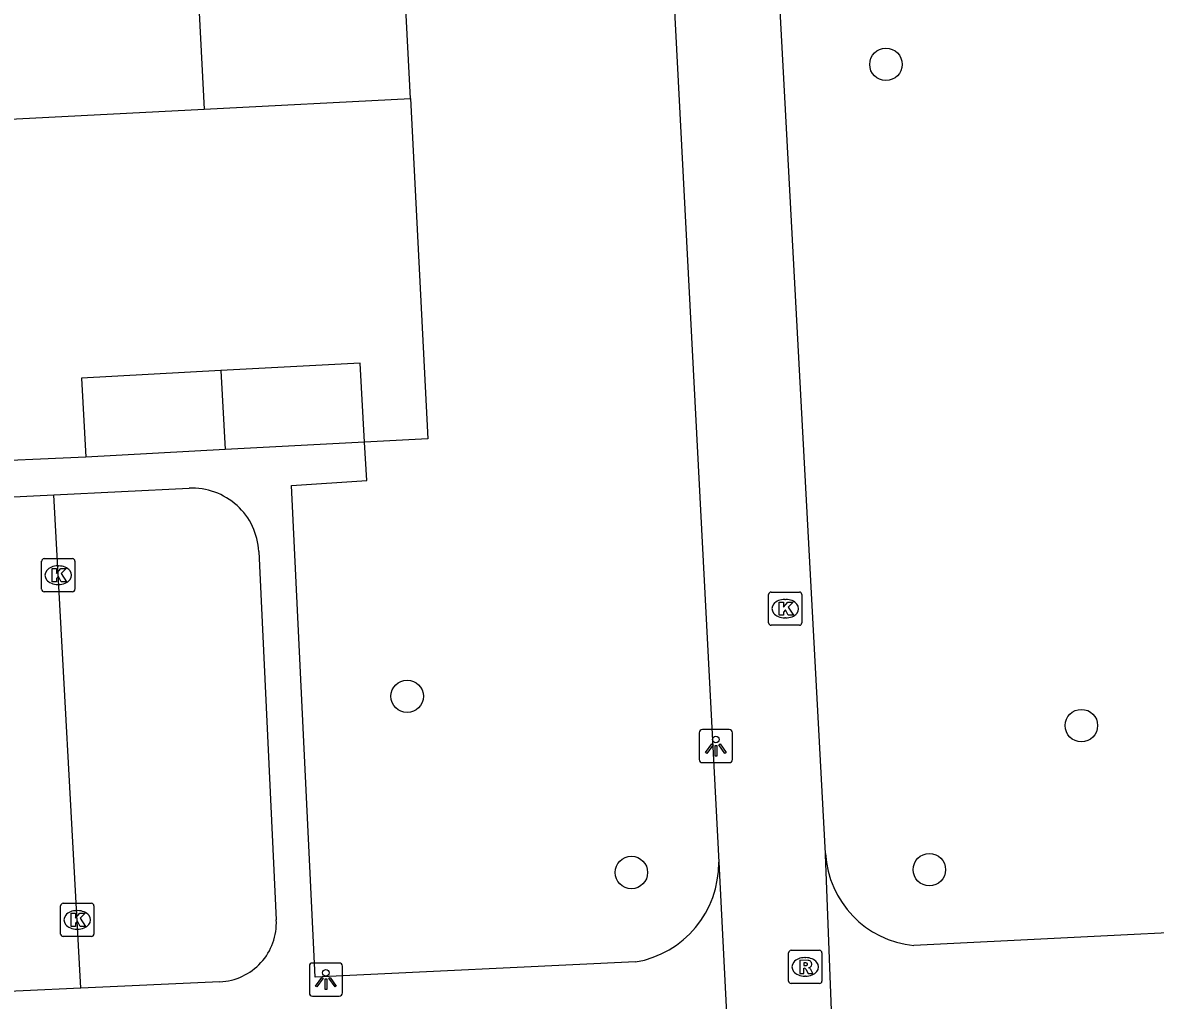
# Model space of a CAD drawing. Extents: x 161084 to 161928, y 385355 to 386522.
# Drawn here: x 161473.15 to 161507.27, y 385530.8 to 385560.27 of the extents above; entities that cross this region are included whole.
import ezdxf

# ---------------------------------------------------------------- set-up
doc = ezdxf.new("R2010")
doc.units = 0
for name, color, linetype in [('IMGEO_Boom', 7, 'Continuous'), ('IMGEO_Groenvoorziening', 7, 'Continuous'), ('IMGEO_Hek', 7, 'Continuous'), ('IMGEO_Kolk', 7, 'Continuous'), ('IMGEO_Lichtpunt', 7, 'Continuous'), ('IMGEO_Pand', 7, 'Continuous'), ('IMGEO_Rijbaan_lokaal_open', 7, 'Continuous'), ('IMGEO_Rioolput', 7, 'Continuous'), ('IMGEO_Voetpad_open', 7, 'Continuous')]:
    doc.layers.add(name, color=color, linetype=linetype)

msp = doc.modelspace()

# ---------------------------------------------------------------- linework, layer by layer
at = {"layer": 'IMGEO_Boom'}
for centre in [(161499.157, 385559.008), (161484.734, 385539.962), (161505.045, 385539.079), (161491.489, 385534.652), (161500.466, 385534.737)]:
    msp.add_circle(centre, 0.489, dxfattribs=at)
at = {"layer": 'IMGEO_Groenvoorziening'}
msp.add_lwpolyline([(161484.829, 385557.976), (161485.354, 385547.718), (161483.445, 385547.62)], dxfattribs=at)
at = {"layer": 'IMGEO_Hek'}
msp.add_lwpolyline([(161484.829, 385557.976), (161485.354, 385547.718), (161483.445, 385547.62)], dxfattribs=at)
at = {"layer": 'IMGEO_Kolk'}
for p, q in [((161473.722, 385543.186), (161473.722, 385544.038)), ((161473.797, 385544.112), (161474.649, 385544.112)), ((161474.21, 385543.892), (161474.235, 385543.892)), ((161474.723, 385544.038), (161474.723, 385543.186)), ((161474.233, 385543.332), (161474.208, 385543.332)), ((161474.649, 385543.112), (161473.797, 385543.112)), ((161495.623, 385542.178), (161495.623, 385543.03)), ((161495.698, 385543.104), (161496.55, 385543.104)), ((161496.111, 385542.884), (161496.136, 385542.884)), ((161496.624, 385543.03), (161496.624, 385542.178)), ((161496.134, 385542.324), (161496.109, 385542.324)), ((161496.55, 385542.104), (161495.698, 385542.104)), ((161474.369, 385533.723), (161475.221, 385533.723)), ((161474.294, 385532.797), (161474.294, 385533.649)), ((161474.782, 385533.503), (161474.807, 385533.503)), ((161475.295, 385533.649), (161475.295, 385532.797)), ((161475.221, 385532.723), (161474.369, 385532.723)), ((161474.805, 385532.943), (161474.78, 385532.943))]:
    msp.add_line(p, q, dxfattribs=at)
for points in [[(161473.722, 385543.186), (161473.722, 385544.038)], [(161473.797, 385544.112), (161474.649, 385544.112)], [(161474.723, 385544.038), (161474.723, 385543.186)], [(161474.043, 385543.812), (161474.166, 385543.812), (161474.166, 385543.661), (161474.296, 385543.812), (161474.46, 385543.812), (161474.314, 385543.661), (161474.467, 385543.412), (161474.315, 385543.412), (161474.23, 385543.576), (161474.166, 385543.509), (161474.166, 385543.412), (161474.043, 385543.412), (161474.043, 385543.812)], [(161474.649, 385543.112), (161473.797, 385543.112)], [(161495.623, 385542.178), (161495.623, 385543.03)], [(161495.698, 385543.104), (161496.55, 385543.104)], [(161496.624, 385543.03), (161496.624, 385542.178)], [(161495.944, 385542.804), (161496.067, 385542.804), (161496.067, 385542.653), (161496.197, 385542.804), (161496.361, 385542.804), (161496.215, 385542.653), (161496.368, 385542.404), (161496.216, 385542.404), (161496.131, 385542.568), (161496.067, 385542.501), (161496.067, 385542.404), (161495.944, 385542.404), (161495.944, 385542.804)], [(161496.55, 385542.104), (161495.698, 385542.104)], [(161474.369, 385533.723), (161475.221, 385533.723)], [(161474.294, 385532.797), (161474.294, 385533.649)], [(161474.615, 385533.423), (161474.738, 385533.423), (161474.738, 385533.272), (161474.868, 385533.423), (161475.032, 385533.423), (161474.886, 385533.272), (161475.039, 385533.023), (161474.887, 385533.023), (161474.802, 385533.187), (161474.738, 385533.12), (161474.738, 385533.023), (161474.615, 385533.023), (161474.615, 385533.423)], [(161475.295, 385533.649), (161475.295, 385532.797)], [(161475.221, 385532.723), (161474.369, 385532.723)]]:
    msp.add_lwpolyline(points, dxfattribs=at)
for centre, start, end in [((161473.799, 385544.036), 91.552, 178.448), ((161473.799, 385544.036), 91.552, 178.448), ((161474.647, 385544.036), 1.552, 88.448), ((161474.647, 385544.036), 1.552, 88.448), ((161473.799, 385543.188), 181.552, 268.448), ((161473.799, 385543.188), 181.552, 268.448), ((161474.647, 385543.188), 271.552, 358.448), ((161474.647, 385543.188), 271.552, 358.448), ((161495.7, 385543.028), 91.552, 178.448), ((161495.7, 385543.028), 91.552, 178.448), ((161496.548, 385543.028), 1.552, 88.448), ((161496.548, 385543.028), 1.552, 88.448), ((161495.7, 385542.18), 181.552, 268.448), ((161495.7, 385542.18), 181.552, 268.448), ((161496.548, 385542.18), 271.552, 358.448), ((161496.548, 385542.18), 271.552, 358.448), ((161474.371, 385533.647), 91.552, 178.448), ((161474.371, 385533.647), 91.552, 178.448), ((161475.219, 385533.647), 1.552, 88.448), ((161475.219, 385533.647), 1.552, 88.448), ((161474.371, 385532.799), 181.552, 268.448), ((161474.371, 385532.799), 181.552, 268.448), ((161475.219, 385532.799), 271.552, 358.448), ((161475.219, 385532.799), 271.552, 358.448)]:
    msp.add_arc(centre, 0.0765, start, end, dxfattribs=at)
for centre, major_axis, ratio, start_param, end_param in [((161474.209, 385543.612), (-0.387, 0.002), 0.722429, 4.712389, 7.853982), ((161474.234, 385543.612), (-0.39, 0.002), 0.717154, 1.570796, 4.712389), ((161496.11, 385542.604), (-0.387, 0.002), 0.722429, 4.712389, 7.853982), ((161496.135, 385542.604), (-0.39, 0.002), 0.717154, 1.570796, 4.712389), ((161474.781, 385533.223), (-0.387, 0.002), 0.722429, 4.712389, 7.853982), ((161474.806, 385533.223), (-0.39, 0.002), 0.717154, 1.570796, 4.712389)]:
    msp.add_ellipse(centre, major_axis=major_axis, ratio=ratio, start_param=start_param, end_param=end_param, dxfattribs=at)
at = {"layer": 'IMGEO_Lichtpunt'}
for p, q in [((161493.535, 385538.864), (161493.535, 385538.057)), ((161493.535, 385538.864), (161493.535, 385538.057)), ((161494.437, 385538.959), (161493.629, 385538.959)), ((161494.437, 385538.959), (161493.629, 385538.959)), ((161494.531, 385538.057), (161494.531, 385538.864)), ((161494.531, 385538.057), (161494.531, 385538.864)), ((161493.629, 385537.963), (161494.437, 385537.963)), ((161493.629, 385537.963), (161494.437, 385537.963)), ((161481.788, 385531.828), (161481.788, 385531.021)), ((161481.788, 385531.828), (161481.788, 385531.021)), ((161482.69, 385531.923), (161481.882, 385531.923)), ((161482.69, 385531.923), (161481.882, 385531.923)), ((161482.784, 385531.021), (161482.784, 385531.828)), ((161482.784, 385531.021), (161482.784, 385531.828)), ((161481.882, 385530.927), (161482.69, 385530.927)), ((161481.882, 385530.927), (161482.69, 385530.927))]:
    msp.add_line(p, q, dxfattribs=at)
for points in [[(161493.909, 385538.528), (161493.948, 385538.5), (161493.76, 385538.238), (161493.722, 385538.265), (161493.909, 385538.528)], [(161494.011, 385538.48), (161494.058, 385538.48), (161494.058, 385538.158), (161494.011, 385538.158), (161494.011, 385538.48)], [(161494.121, 385538.5), (161494.159, 385538.527), (161494.346, 385538.265), (161494.307, 385538.237), (161494.121, 385538.5)], [(161482.162, 385531.492), (161482.201, 385531.464), (161482.013, 385531.202), (161481.975, 385531.229), (161482.162, 385531.492)], [(161482.264, 385531.444), (161482.311, 385531.444), (161482.311, 385531.122), (161482.264, 385531.122), (161482.264, 385531.444)], [(161482.374, 385531.464), (161482.412, 385531.491), (161482.599, 385531.229), (161482.56, 385531.201), (161482.374, 385531.464)]]:
    msp.add_lwpolyline(points, dxfattribs=at)
for centre in [(161494.034, 385538.662), (161482.287, 385531.626)]:
    msp.add_circle(centre, 0.0994, dxfattribs=at)
for centre, start, end in [((161493.629, 385538.864), 90, 180), ((161493.629, 385538.864), 90, 180), ((161494.437, 385538.864), 0, 90), ((161494.437, 385538.864), 0, 90), ((161493.629, 385538.057), 180, 270), ((161493.629, 385538.057), 180, 270), ((161494.437, 385538.057), 270, 0), ((161494.437, 385538.057), 270, 360), ((161481.882, 385531.828), 90, 180), ((161481.882, 385531.828), 90, 180), ((161482.69, 385531.828), 0, 90), ((161482.69, 385531.828), 0, 90), ((161481.882, 385531.021), 180, 270), ((161481.882, 385531.021), 180, 270), ((161482.69, 385531.021), 270, 0), ((161482.69, 385531.021), 270, 360)]:
    msp.add_arc(centre, 0.0946, start, end, dxfattribs=at)
at = {"layer": 'IMGEO_Pand'}
for points in [[(161478.218, 385565.409), (161478.613, 385557.658)], [(161484.829, 385557.976), (161484.433, 385565.726)], [(161478.613, 385557.658), (161484.829, 385557.976)], [(161472.577, 385557.35), (161478.613, 385557.658)], [(161479.122, 385549.777), (161474.927, 385549.553), (161475.054, 385547.172)], [(161483.445, 385547.62), (161483.318, 385550.001), (161479.122, 385549.777)], [(161479.122, 385549.777), (161479.25, 385547.396)], [(161479.25, 385547.396), (161475.054, 385547.172)], [(161483.445, 385547.62), (161479.25, 385547.396)]]:
    msp.add_lwpolyline(points, dxfattribs=at)
at = {"layer": 'IMGEO_Rijbaan_lokaal_open'}
for points in [[(161463.088, 385545.491), (161474.088, 385546.03)], [(161474.907, 385531.165), (161474.088, 385546.03)], [(161474.907, 385531.165), (161471.413, 385531.003)]]:
    msp.add_lwpolyline(points, dxfattribs=at)
at = {"layer": 'IMGEO_Rioolput'}
for p, q in [((161496.301, 385532.306), (161497.153, 385532.306)), ((161496.226, 385531.38), (161496.226, 385532.232)), ((161496.714, 385532.086), (161496.739, 385532.086)), ((161497.227, 385532.232), (161497.227, 385531.38)), ((161497.153, 385531.306), (161496.301, 385531.306)), ((161496.737, 385531.526), (161496.712, 385531.526))]:
    msp.add_line(p, q, dxfattribs=at)
for points in [[(161496.301, 385532.306), (161497.153, 385532.306)], [(161496.226, 385531.38), (161496.226, 385532.232)], [(161496.815, 385532.004), (161496.563, 385532.006), (161496.563, 385531.606)], [(161497.227, 385532.232), (161497.227, 385531.38)], [(161496.563, 385531.606), (161496.687, 385531.606), (161496.687, 385531.768), (161496.698, 385531.768)], [(161496.741, 385531.925), (161496.687, 385531.925), (161496.687, 385531.844)], [(161496.687, 385531.844), (161496.739, 385531.844)], [(161496.745, 385531.739), (161496.816, 385531.606), (161496.956, 385531.606), (161496.891, 385531.732)], [(161497.153, 385531.306), (161496.301, 385531.306)]]:
    msp.add_lwpolyline(points, dxfattribs=at)
for centre, radius, start, end in [((161496.303, 385532.23), 0.0765, 91.552, 178.448), ((161496.303, 385532.23), 0.0765, 91.552, 178.448), ((161497.151, 385532.23), 0.0765, 1.552, 88.448), ((161497.151, 385532.23), 0.0765, 1.552, 88.448), ((161496.814, 385531.894), 0.109, 350.3612, 89.416), ((161496.697, 385531.715), 0.0533, 26.0293, 88.6989), ((161496.723, 385532.033), 0.19, 274.7715, 282.9687), ((161496.747, 385531.829), 0.0964, 77.0061, 93.1865), ((161496.761, 385531.886), 0.0378, 276.6634, 79.6772), ((161496.812, 385531.894), 0.112, 277.5842, 350.9817), ((161496.796, 385531.679), 0.108, 29.5134, 73.7905), ((161496.303, 385531.382), 0.0765, 181.552, 268.448), ((161496.303, 385531.382), 0.0765, 181.552, 268.448), ((161497.151, 385531.382), 0.0765, 271.552, 358.448), ((161497.151, 385531.382), 0.0765, 271.552, 358.448)]:
    msp.add_arc(centre, radius, start, end, dxfattribs=at)
for centre, major_axis, ratio, start_param, end_param in [((161496.713, 385531.806), (-0.387, 0.002), 0.722429, 4.712389, 7.853982), ((161496.738, 385531.806), (-0.39, 0.002), 0.717154, 1.570796, 4.712389)]:
    msp.add_ellipse(centre, major_axis=major_axis, ratio=ratio, start_param=start_param, end_param=end_param, dxfattribs=at)
at = {"layer": 'IMGEO_Voetpad_open'}
for points in [[(161492.377, 385568.533), (161494.119, 385534.961)], [(161497.337, 385535.223), (161495.54, 385568.678)], [(161513.429, 385547.966), (161514.089, 385533.15), (161500, 385532.45)], [(161491.617, 385531.955), (161481.958, 385531.498), (161481.246, 385546.313), (161483.521, 385546.463), (161483.445, 385547.62)], [(161475.054, 385547.172), (161471.395, 385547.007)], [(161474.088, 385546.03), (161478.162, 385546.23)], [(161480.262, 385544.324), (161480.791, 385533.222)], [(161497.649, 385527.286), (161497.637, 385527.368), (161497.335, 385535.189), (161497.337, 385535.223)], [(161494.119, 385534.961), (161494.52, 385527.023), (161494.517, 385526.983)], [(161479.093, 385531.357), (161474.907, 385531.165)]]:
    msp.add_lwpolyline(points, dxfattribs=at)
for centre, radius, start, end in [((161478.26, 385544.228), 2.005, 2.7569, 92.7882), ((161500.287, 385535.391), 2.955, 183.2565, 264.425), ((161491.099, 385534.93), 3.02, 279.8769, 0.5795), ((161479.012, 385533.136), 1.781, 272.5973, 2.7698)]:
    msp.add_arc(centre, radius, start, end, dxfattribs=at)

doc.saveas('drawing.dxf')
